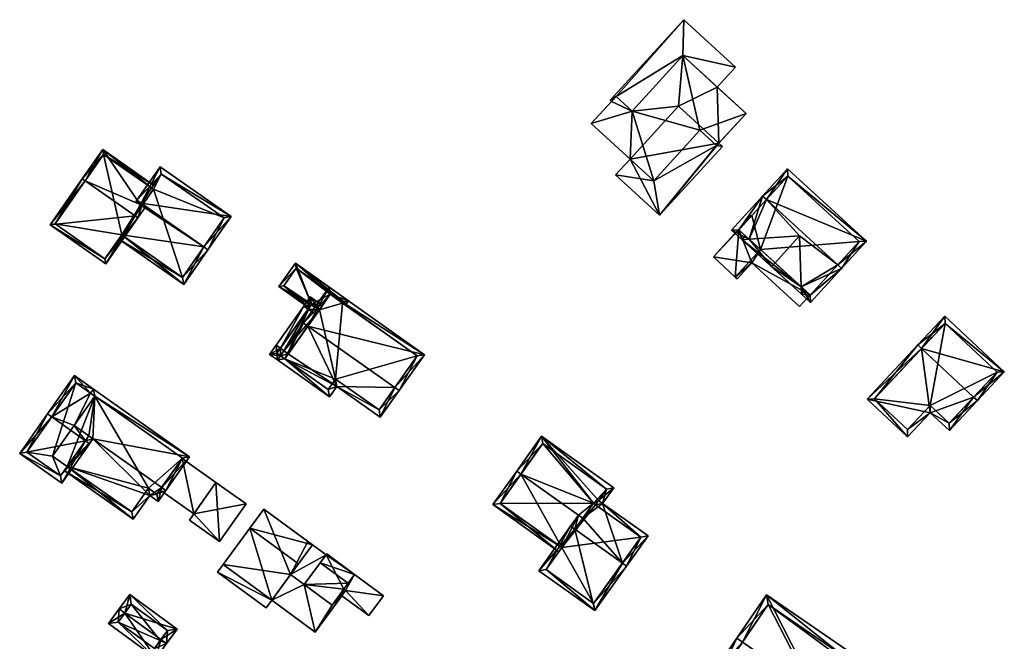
# Model space of a CAD drawing. Header units: inches. Extents: x 2685601 to 2690022, y 1235992 to 1239010.
# Tile 379 of 390: x 2688772 to 2688914, y 1238900 to 1238990. Entities that reach past the tile are written whole.
import ezdxf

# ---------------------------------------------------------------- set-up
doc = ezdxf.new("R2010")
doc.units = ezdxf.units.IN
doc.header["$MEASUREMENT"] = 0
doc.layers.add('Gebaeude Einzelhaus', color=10, linetype='Continuous')
doc.layers.add('Offenes Gebaeude', color=10, linetype='Continuous')

msp = doc.modelspace()

# ---------------------------------------------------------------- meshes
at = {"layer": 'Gebaeude Einzelhaus'}
mesh = msp.add_polyface(dxfattribs=at)
corners = [(2688875.42, 1238983.422, 569.83), (2688867.788, 1238985.093, 569.83), (2688872.772, 1238980.529, 569.83), (2688867.902, 1238990.307, 569.83), (2688858.084, 1238979.189, 569.83), (2688860.421, 1238977.048, 569.83), (2688857.211, 1238978.632, 569.83), (2688857.408, 1238978.451, 569.83), (2688867.902, 1238990.307, 561.054), (2688875.42, 1238983.422, 561.054), (2688857.211, 1238978.632, 561.054), (2688857.408, 1238978.451, 561.054), (2688872.772, 1238980.529, 561.054), (2688867.788, 1238985.093, 561.054), (2688858.084, 1238979.189, 561.054), (2688860.421, 1238977.048, 561.054)]
mesh.append_faces([[corners[k] for k in face] for face in [(4, 6, 7), (4, 3, 6), (5, 1, 4), (4, 1, 3), (3, 1, 0), (0, 1, 2)]], dxfattribs={"color": 13})
mesh.append_faces([[corners[k] for k in face] for face in [(8, 14, 10), (10, 14, 11), (8, 13, 14), (14, 13, 15), (8, 9, 13), (13, 9, 12), (9, 0, 12), (12, 0, 2), (10, 11, 6), (6, 11, 7), (6, 3, 10), (10, 3, 8), (3, 0, 8), (8, 0, 9)]], dxfattribs={"color": 41})
mesh = msp.add_polyface(dxfattribs=at)
corners = [(2688870.258, 1238974.272, 573.019), (2688872.674, 1238972.06, 573.019), (2688876.937, 1238976.715, 573.019), (2688867.788, 1238985.093, 573.019), (2688860.421, 1238977.048, 573.019), (2688854.47, 1238975.243, 573.019), (2688858.084, 1238979.189, 573.019), (2688863.541, 1238966.937, 573.019), (2688860.421, 1238977.048, 569.83), (2688867.788, 1238985.093, 569.83), (2688858.084, 1238979.189, 569.83), (2688857.408, 1238978.451, 569.83), (2688854.47, 1238975.243, 561.054), (2688857.408, 1238978.451, 561.054), (2688860.108, 1238970.08, 569.883), (2688860.108, 1238970.08, 561.054), (2688863.541, 1238966.937, 569.883), (2688870.258, 1238974.272, 569.883), (2688872.674, 1238972.06, 569.883), (2688873.008, 1238972.425, 569.883), (2688876.937, 1238976.715, 561.054), (2688873.008, 1238972.425, 561.054), (2688872.772, 1238980.529, 569.83), (2688872.772, 1238980.529, 561.054), (2688867.159, 1238977.781, 561.054), (2688860.421, 1238977.048, 561.054), (2688867.788, 1238985.093, 561.054), (2688858.084, 1238979.189, 561.054)]
mesh.append_faces([[corners[k] for k in face] for face in [(0, 4, 7), (7, 4, 5), (5, 4, 6), (0, 3, 4), (0, 2, 3), (0, 1, 2)]], dxfattribs={"color": 13})
mesh.append_faces([[corners[k] for k in face] for face in [(25, 13, 27), (25, 12, 13), (25, 15, 12), (23, 24, 26), (26, 24, 25), (25, 24, 15), (23, 21, 24), (23, 20, 21), (3, 22, 9), (22, 20, 23), (3, 2, 22), (22, 2, 20), (20, 19, 21), (19, 1, 18), (20, 2, 19), (19, 2, 1), (1, 0, 18), (18, 0, 17), (0, 7, 17), (17, 7, 16), (7, 14, 16), (14, 12, 15), (7, 5, 14), (14, 5, 12), (12, 11, 13), (11, 6, 10), (12, 5, 11), (11, 5, 6), (6, 4, 10), (10, 4, 8), (4, 3, 8), (8, 3, 9)]], dxfattribs={"color": 41})
mesh = msp.add_polyface(dxfattribs=at)
corners = [(2688858.013, 1238967.792, 569.883), (2688863.541, 1238966.937, 569.883), (2688860.108, 1238970.08, 569.883), (2688864.397, 1238961.946, 569.883), (2688872.674, 1238972.06, 569.883), (2688870.258, 1238974.272, 569.883), (2688873.544, 1238971.934, 569.883), (2688873.008, 1238972.425, 569.883), (2688873.008, 1238972.425, 561.054), (2688873.544, 1238971.934, 561.054), (2688858.013, 1238967.792, 561.054), (2688860.108, 1238970.08, 561.054), (2688864.397, 1238961.946, 561.054), (2688867.159, 1238977.781, 561.054)]
mesh.append_faces([[corners[k] for k in face] for face in [(4, 6, 7), (4, 3, 6), (5, 1, 4), (4, 1, 3), (3, 1, 0), (0, 1, 2)]], dxfattribs={"color": 13})
mesh.append_faces([[corners[k] for k in face] for face in [(8, 11, 13), (9, 12, 8), (8, 12, 11), (11, 12, 10), (6, 3, 9), (9, 3, 12), (3, 0, 12), (12, 0, 10), (10, 2, 11), (10, 0, 2), (9, 8, 6), (6, 8, 7)]], dxfattribs={"color": 41})
mesh = msp.add_polyface(dxfattribs=at)
corners = [(2688788.301, 1238961.879, 563.931), (2688775.994, 1238960.566, 561.718), (2688784.054, 1238954.931, 561.718), (2688781.06, 1238966.941, 563.931), (2688780.65, 1238967.228, 563.931), (2688788.711, 1238961.593, 563.931), (2688790.707, 1238965.916, 562.504), (2688790.994, 1238966.327, 562.351), (2688783.623, 1238971.479, 562.351), (2688789.029, 1238963.516, 563.395), (2688789.308, 1238963.32, 563.395), (2688789.718, 1238963.034, 563.395), (2688783.746, 1238970.783, 562.503), (2688776.69, 1238960.69, 561.854), (2688783.93, 1238955.628, 561.854), (2688786.363, 1238959.108, 562.07), (2688786.363, 1238959.108, 553.559), (2688783.93, 1238955.628, 553.559), (2688790.707, 1238965.916, 553.559), (2688783.746, 1238970.783, 553.559), (2688776.69, 1238960.69, 553.559), (2688790.986, 1238965.721, 553.559)]
mesh.append_faces([[corners[k] for k in face] for face in [(1, 14, 2), (2, 14, 5), (5, 14, 0), (4, 13, 1), (1, 13, 14), (4, 3, 13), (8, 12, 4), (4, 12, 3), (8, 7, 12), (12, 7, 6), (5, 10, 11), (5, 0, 10), (10, 5, 11), (9, 0, 10), (10, 0, 5), (9, 3, 0), (6, 8, 9), (9, 8, 3), (3, 8, 4), (6, 7, 8), (0, 2, 5), (4, 1, 3), (3, 1, 0), (0, 1, 2)]], dxfattribs={"color": 13})
mesh.append_faces([[corners[k] for k in face] for face in [(18, 16, 19), (19, 16, 20), (20, 16, 17), (18, 21, 16), (14, 13, 17), (17, 13, 20), (3, 20, 13), (3, 19, 20), (3, 12, 19), (19, 12, 18), (18, 12, 6), (15, 14, 16), (16, 14, 17), (10, 0, 15), (15, 0, 14)]], dxfattribs={"color": 41})
mesh = msp.add_polyface(dxfattribs=at)
corners = [(2688789.029, 1238963.516, 563.395), (2688788.551, 1238964.141, 563.457), (2688788.414, 1238963.946, 563.395), (2688789.166, 1238963.711, 563.457), (2688789.308, 1238963.32, 563.395), (2688798.262, 1238957.353, 563.457), (2688786.363, 1238959.108, 562.07), (2688795.365, 1238951.9, 561.876), (2688785.933, 1238958.493, 561.876), (2688798.876, 1238956.924, 563.457), (2688802.251, 1238961.751, 561.876), (2688791.926, 1238968.97, 561.876), (2688795.18, 1238952.944, 562.069), (2688801.208, 1238961.566, 562.077), (2688792.111, 1238967.925, 562.077), (2688792.111, 1238967.925, 553.559), (2688801.208, 1238961.566, 553.559), (2688790.707, 1238965.916, 553.559), (2688790.707, 1238965.916, 562.504), (2688786.363, 1238959.108, 553.559), (2688795.18, 1238952.944, 553.559), (2688790.986, 1238965.721, 553.559)]
mesh.append_faces([[corners[k] for k in face] for face in [(10, 14, 11), (11, 14, 1), (1, 14, 3), (9, 13, 10), (10, 13, 14), (9, 5, 13), (1, 0, 2), (1, 3, 0), (8, 12, 7), (7, 12, 9), (9, 12, 5), (8, 6, 12), (3, 11, 1), (9, 10, 5), (5, 10, 3), (3, 10, 11), (5, 7, 9), (5, 6, 7), (7, 6, 8), (3, 4, 5), (5, 4, 6), (3, 0, 4), (3, 1, 0), (0, 1, 2)]], dxfattribs={"color": 13})
mesh.append_faces([[corners[k] for k in face] for face in [(16, 21, 15), (15, 21, 17), (16, 20, 21), (21, 20, 19), (13, 5, 16), (16, 5, 20), (20, 5, 12), (20, 12, 19), (19, 12, 6), (3, 18, 0), (3, 14, 18), (18, 14, 17), (17, 14, 15), (14, 13, 15), (15, 13, 16)]], dxfattribs={"color": 41})
mesh = msp.add_polyface(dxfattribs=at)
corners = [(2688879.898, 1238964.219, 575.265), (2688894.417, 1238958.194, 571.704), (2688882.966, 1238968.681, 571.704), (2688890.242, 1238954.746, 575.265), (2688890.795, 1238954.239, 575.265), (2688879.344, 1238964.726, 575.265), (2688884.943, 1238951.572, 571.255), (2688886.291, 1238949.32, 570.747), (2688884.975, 1238950.525, 570.747), (2688884.712, 1238958.957, 574.839), (2688877.413, 1238958.469, 571.255), (2688874.84, 1238959.807, 570.747), (2688876.377, 1238958.399, 570.747), (2688875.9, 1238959.854, 571.256), (2688886.244, 1238950.38, 571.255), (2688893.357, 1238958.147, 572.203), (2688883.013, 1238967.621, 572.202), (2688881.14, 1238955.055, 574.839), (2688876.884, 1238958.953, 570.747), (2688880.633, 1238954.502, 574.839), (2688885.482, 1238951.078, 570.747), (2688893.357, 1238958.147, 560.672), (2688883.013, 1238967.621, 560.672), (2688877.799, 1238961.928, 568.461), (2688877.799, 1238961.928, 560.672), (2688875.9, 1238959.854, 568.461), (2688886.244, 1238950.38, 560.672), (2688879.042, 1238956.976, 568.461), (2688879.042, 1238956.976, 560.672), (2688875.9, 1238959.854, 560.672)]
mesh.append_faces([[corners[k] for k in face] for face in [(19, 6, 8), (8, 6, 20), (19, 17, 6), (10, 12, 18), (17, 19, 10), (10, 19, 12), (17, 6, 9), (6, 8, 20), (17, 19, 6), (6, 19, 8), (17, 10, 19), (19, 10, 12), (12, 10, 18), (17, 9, 10), (1, 16, 2), (2, 16, 5), (5, 16, 0), (4, 15, 1), (1, 15, 16), (4, 3, 15), (8, 14, 7), (7, 14, 4), (4, 14, 3), (12, 6, 8), (8, 6, 14), (12, 10, 6), (5, 13, 11), (11, 13, 12), (12, 13, 10), (5, 0, 13), (10, 12, 6), (6, 12, 8), (10, 11, 12), (10, 5, 11), (0, 10, 9), (10, 0, 5), (6, 3, 9), (9, 3, 0), (6, 4, 3), (7, 6, 8), (6, 7, 4), (0, 2, 5), (4, 1, 3), (3, 1, 0), (0, 1, 2)]], dxfattribs={"color": 13})
mesh.append_faces([[corners[k] for k in face] for face in [(10, 6, 17), (28, 21, 26), (28, 22, 21), (28, 24, 22), (28, 29, 24), (15, 14, 21), (21, 14, 26), (15, 3, 14), (27, 10, 25), (25, 10, 13), (27, 6, 10), (28, 26, 27), (27, 26, 6), (6, 26, 14), (13, 23, 25), (23, 22, 24), (23, 16, 22), (13, 0, 23), (23, 0, 16), (16, 21, 22), (16, 15, 21)]], dxfattribs={"color": 41})
mesh = msp.add_polyface(dxfattribs=at)
corners = [(2688877.775, 1238955.052, 568.461), (2688872.201, 1238955.912, 568.461), (2688875.38, 1238953, 568.461), (2688875.9, 1238959.854, 568.461), (2688877.751, 1238961.972, 568.461), (2688875.661, 1238952.743, 568.461), (2688886.219, 1238950.403, 568.461), (2688884.683, 1238948.725, 568.461), (2688879.042, 1238956.976, 568.461), (2688877.799, 1238961.928, 568.461), (2688872.201, 1238955.912, 560.672), (2688877.751, 1238961.972, 560.672), (2688875.38, 1238953, 560.672), (2688879.042, 1238956.976, 560.672), (2688877.799, 1238961.928, 560.672), (2688875.9, 1238959.854, 560.672)]
mesh.append_faces([[corners[k] for k in face] for face in [(7, 0, 6), (6, 0, 8), (8, 0, 2), (2, 0, 5), (4, 3, 9), (3, 0, 8), (8, 0, 6), (6, 0, 7), (0, 2, 5), (4, 1, 3), (3, 1, 0), (0, 1, 2)]], dxfattribs={"color": 13})
mesh.append_faces([[corners[k] for k in face] for face in [(10, 15, 12), (12, 15, 13), (10, 11, 15), (15, 11, 14), (11, 9, 14), (11, 4, 9), (12, 13, 2), (2, 13, 8), (2, 1, 12), (12, 1, 10), (1, 4, 10), (10, 4, 11)]], dxfattribs={"color": 41})
mesh = msp.add_polyface(dxfattribs=at)
corners = [(2688816.619, 1238950.49, 562.417), (2688819.253, 1238949.545, 562.331), (2688811.565, 1238954.985, 562.331), (2688818.411, 1238949.222, 562.417), (2688818.82, 1238948.933, 562.417), (2688813.906, 1238949.07, 562.729), (2688809.173, 1238951.605, 562.805), (2688813.811, 1238948.935, 562.748), (2688813.522, 1238948.527, 562.805), (2688815.044, 1238948.265, 562.729), (2688818.555, 1238949.426, 562.388), (2688811.684, 1238954.288, 562.388), (2688809.87, 1238951.724, 562.748), (2688811.684, 1238954.288, 555.914), (2688818.555, 1238949.426, 555.914), (2688809.87, 1238951.724, 555.914), (2688813.811, 1238948.935, 555.914), (2688818.411, 1238949.222, 555.914), (2688816.619, 1238950.49, 555.914), (2688813.906, 1238949.07, 555.914), (2688815.044, 1238948.265, 555.914)]
mesh.append_faces([[corners[k] for k in face] for face in [(6, 12, 8), (8, 12, 7), (6, 11, 12), (10, 4, 3), (10, 1, 4), (6, 2, 11), (11, 2, 10), (10, 2, 1), (0, 5, 9), (5, 6, 7), (7, 6, 8), (0, 2, 5), (5, 2, 6), (4, 1, 3), (3, 1, 0), (0, 1, 2)]], dxfattribs={"color": 13})
mesh.append_faces([[corners[k] for k in face] for face in [(15, 19, 16), (19, 18, 20), (18, 14, 17), (15, 13, 19), (19, 13, 18), (18, 13, 14), (14, 10, 17), (17, 10, 3), (15, 16, 12), (12, 16, 7), (12, 11, 15), (15, 11, 13), (11, 10, 13), (13, 10, 14)]], dxfattribs={"color": 41})
mesh = msp.add_polyface(dxfattribs=at)
corners = [(2688810.011, 1238941.154, 563.167), (2688808.966, 1238940.975, 562.805), (2688816.516, 1238935.631, 562.805), (2688809.399, 1238941.587, 563.167), (2688817.578, 1238937.131, 563.691), (2688825.985, 1238936.959, 565.964), (2688823.873, 1238932.676, 563.691), (2688813.364, 1238945.891, 565.964), (2688810.518, 1238941.871, 563.59), (2688826.596, 1238936.526, 565.964), (2688812.751, 1238946.324, 565.964), (2688809.906, 1238942.304, 563.59), (2688830.285, 1238941.738, 562.805), (2688816.44, 1238951.535, 562.805), (2688816.338, 1238936.676, 563.167), (2688817.399, 1238938.176, 564.052), (2688823.694, 1238933.721, 564.052), (2688829.24, 1238941.559, 563.176), (2688816.619, 1238950.49, 563.176), (2688818.411, 1238949.222, 562.417), (2688829.24, 1238941.559, 555.913), (2688818.411, 1238949.222, 555.914), (2688816.619, 1238950.49, 562.417), (2688815.044, 1238948.265, 562.729), (2688815.044, 1238948.265, 563.167), (2688814.537, 1238947.548, 563.59), (2688816.338, 1238936.676, 555.913), (2688810.011, 1238941.154, 555.914), (2688817.399, 1238938.176, 555.913), (2688823.694, 1238933.721, 555.913), (2688815.044, 1238948.265, 555.914), (2688816.619, 1238950.49, 555.914)]
mesh.append_faces([[corners[k] for k in face] for face in [(12, 18, 13), (13, 18, 10), (10, 18, 7), (9, 17, 12), (12, 17, 18), (9, 5, 17), (8, 10, 7), (8, 11, 10), (4, 16, 6), (6, 16, 9), (9, 16, 5), (4, 15, 16), (2, 14, 4), (4, 14, 15), (2, 0, 14), (2, 1, 0), (0, 1, 3), (7, 13, 10), (9, 12, 5), (5, 12, 7), (7, 12, 13), (8, 10, 11), (8, 7, 10), (5, 6, 9), (0, 4, 8), (8, 4, 7), (7, 4, 5), (5, 4, 6), (0, 2, 4), (3, 1, 0), (0, 1, 2)]], dxfattribs={"color": 13})
mesh.append_faces([[corners[k] for k in face] for face in [(21, 30, 31), (21, 28, 30), (30, 28, 27), (27, 28, 26), (21, 20, 28), (28, 20, 29), (17, 29, 20), (17, 5, 29), (29, 5, 16), (16, 15, 29), (29, 15, 28), (15, 14, 28), (28, 14, 26), (14, 0, 26), (26, 0, 27), (7, 25, 8), (7, 18, 25), (25, 18, 24), (24, 18, 23), (23, 18, 22), (18, 19, 22), (19, 20, 21), (18, 17, 19), (19, 17, 20)]], dxfattribs={"color": 41})
mesh = msp.add_polyface(dxfattribs=at)
corners = [(2688815.044, 1238948.265, 563.167), (2688815.477, 1238948.877, 562.805), (2688813.728, 1238950.115, 562.805), (2688813.399, 1238948.354, 563.59), (2688812.788, 1238948.786, 563.59), (2688814.537, 1238947.548, 563.59), (2688808.769, 1238943.109, 563.59), (2688809.381, 1238942.676, 563.59), (2688809.906, 1238942.304, 563.59), (2688810.518, 1238941.871, 563.59), (2688807.829, 1238941.78, 562.805), (2688809.399, 1238941.587, 563.167), (2688808.966, 1238940.975, 562.805), (2688810.011, 1238941.154, 563.167), (2688813.906, 1238949.07, 563.167), (2688808.874, 1238941.959, 563.167), (2688813.906, 1238949.07, 562.729), (2688815.044, 1238948.265, 562.729), (2688808.874, 1238941.959, 555.914), (2688813.811, 1238948.935, 562.748), (2688813.811, 1238948.935, 555.914), (2688810.011, 1238941.154, 555.914), (2688813.906, 1238949.07, 555.914), (2688815.044, 1238948.265, 555.914)]
mesh.append_faces([[corners[k] for k in face] for face in [(15, 6, 7), (15, 10, 6), (15, 12, 10), (15, 11, 12), (4, 7, 6), (4, 3, 7), (14, 1, 0), (14, 2, 1), (14, 4, 2), (14, 3, 4), (7, 11, 8), (8, 11, 9), (9, 11, 13), (7, 10, 11), (11, 10, 12), (7, 6, 10), (3, 8, 5), (5, 8, 9), (4, 7, 3), (3, 7, 8), (4, 6, 7), (0, 3, 5), (0, 2, 3), (3, 2, 4), (0, 1, 2)]], dxfattribs={"color": 13})
mesh.append_faces([[corners[k] for k in face] for face in [(20, 21, 18), (20, 23, 21), (20, 22, 23), (11, 21, 13), (15, 18, 11), (11, 18, 21), (19, 14, 16), (19, 3, 14), (18, 7, 20), (20, 7, 19), (19, 7, 3), (18, 15, 7), (14, 0, 16), (16, 0, 17)]], dxfattribs={"color": 41})
mesh = msp.add_polyface(dxfattribs=at)
corners = [(2688902.404, 1238942.638, 574.26), (2688901.856, 1238943.15, 574.26), (2688894.516, 1238935.294, 569.204), (2688903.663, 1238933.319, 571.461), (2688900.385, 1238929.811, 569.204), (2688909.949, 1238935.59, 574.259), (2688906.434, 1238930.73, 571.461), (2688910.496, 1238935.078, 574.26), (2688914.406, 1238939.264, 571.259), (2688905.768, 1238947.336, 571.259), (2688895.576, 1238935.33, 569.557), (2688900.349, 1238930.871, 569.557), (2688903.626, 1238934.379, 571.814), (2688906.398, 1238931.79, 571.814), (2688913.346, 1238939.228, 571.652), (2688905.804, 1238946.276, 571.652), (2688906.398, 1238931.79, 561.361), (2688913.346, 1238939.228, 561.361), (2688905.804, 1238946.276, 561.361), (2688895.576, 1238935.33, 561.361), (2688900.349, 1238930.871, 561.361), (2688903.626, 1238934.379, 561.361)]
mesh.append_faces([[corners[k] for k in face] for face in [(8, 15, 9), (9, 15, 1), (1, 15, 0), (5, 14, 7), (7, 14, 8), (8, 14, 15), (3, 13, 6), (6, 13, 7), (7, 13, 5), (3, 12, 13), (4, 11, 3), (3, 11, 12), (0, 10, 1), (1, 10, 2), (2, 10, 4), (4, 10, 11), (0, 9, 1), (7, 8, 5), (5, 8, 0), (0, 8, 9), (5, 6, 7), (0, 3, 5), (5, 3, 6), (0, 2, 3), (3, 2, 4), (0, 1, 2)]], dxfattribs={"color": 13})
mesh.append_faces([[corners[k] for k in face] for face in [(17, 21, 18), (18, 21, 19), (19, 21, 20), (17, 16, 21), (13, 12, 16), (16, 12, 21), (12, 11, 21), (21, 11, 20), (11, 10, 20), (20, 10, 19), (0, 18, 10), (10, 18, 19), (0, 15, 18), (15, 14, 18), (18, 14, 17), (14, 16, 17), (5, 13, 14), (14, 13, 16)]], dxfattribs={"color": 41})
mesh = msp.add_polyface(dxfattribs=at)
corners = [(2688776.21, 1238932.715, 561.141), (2688775.596, 1238933.148, 561.141), (2688771.565, 1238927.431, 559.402), (2688781.097, 1238929.267, 561.14), (2688777.679, 1238923.12, 559.402), (2688781.71, 1238928.835, 561.141), (2688779.516, 1238938.705, 559.245), (2688779.456, 1238931.457, 560.906), (2688781.846, 1238936.145, 559.454), (2688782.196, 1238929.525, 560.906), (2688781.584, 1238929.957, 560.906), (2688782.459, 1238935.713, 559.454), (2688782.278, 1238936.758, 559.245), (2688772.61, 1238927.613, 559.589), (2688777.499, 1238924.165, 559.589), (2688779.698, 1238937.66, 559.454), (2688778.468, 1238925.539, 559.585), (2688777.499, 1238924.165, 550.901), (2688778.468, 1238925.539, 550.901), (2688782.459, 1238935.713, 550.901), (2688779.698, 1238937.66, 550.901), (2688772.61, 1238927.613, 550.901), (2688776.34, 1238927.04, 550.901)]
mesh.append_faces([[corners[k] for k in face] for face in [(6, 15, 1), (1, 15, 0), (6, 12, 15), (15, 12, 8), (9, 3, 10), (9, 5, 3), (2, 14, 4), (4, 14, 5), (5, 14, 3), (0, 13, 1), (1, 13, 2), (2, 13, 14), (6, 8, 12), (8, 7, 11), (7, 3, 10), (10, 3, 9), (9, 3, 5), (6, 0, 8), (8, 0, 7), (7, 0, 3), (6, 1, 0), (3, 4, 5), (0, 2, 3), (3, 2, 4), (0, 1, 2)]], dxfattribs={"color": 13})
mesh.append_faces([[corners[k] for k in face] for face in [(19, 22, 20), (20, 22, 21), (21, 22, 17), (17, 22, 18), (14, 13, 17), (17, 13, 21), (0, 21, 13), (0, 20, 21), (0, 15, 20), (8, 20, 15), (8, 19, 20), (8, 11, 19), (16, 17, 18), (16, 14, 17), (10, 3, 16), (16, 3, 14)]], dxfattribs={"color": 41})
mesh = msp.add_polyface(dxfattribs=at)
corners = [(2688792.172, 1238922.488, 560.906), (2688790.435, 1238921.325, 560.428), (2688791.659, 1238920.461, 560.428), (2688782.196, 1238929.525, 560.906), (2688778.468, 1238925.539, 559.585), (2688788.011, 1238917.89, 559.402), (2688792.784, 1238922.057, 560.906), (2688781.584, 1238929.957, 560.906), (2688778.036, 1238924.926, 559.402), (2688782.459, 1238935.713, 559.454), (2688782.278, 1238936.758, 559.245), (2688781.846, 1238936.145, 559.454), (2688796.218, 1238926.925, 559.245), (2688779.456, 1238931.457, 560.906), (2688795.173, 1238926.744, 559.454), (2688787.831, 1238918.935, 559.585), (2688790.255, 1238922.37, 560.612), (2688791.479, 1238921.507, 560.612), (2688791.914, 1238922.123, 558.824), (2688791.479, 1238921.507, 550.901), (2688791.914, 1238922.123, 558.924), (2688795.173, 1238926.744, 550.901), (2688795.12, 1238926.668, 558.824), (2688795.12, 1238926.668, 558.924), (2688782.459, 1238935.713, 550.901), (2688778.468, 1238925.539, 550.901), (2688787.831, 1238918.935, 550.901), (2688790.255, 1238922.37, 550.901), (2688776.34, 1238927.04, 550.901)]
mesh.append_faces([[corners[k] for k in face] for face in [(2, 17, 6), (6, 17, 0), (15, 8, 4), (15, 5, 8), (2, 1, 17), (17, 1, 16), (16, 1, 15), (15, 1, 5), (10, 9, 11), (14, 6, 0), (10, 12, 9), (9, 12, 14), (14, 12, 6), (12, 0, 6), (12, 3, 0), (12, 9, 3), (3, 9, 7), (7, 9, 13), (12, 10, 9), (9, 10, 11), (5, 4, 8), (4, 3, 7), (0, 2, 6), (5, 1, 4), (4, 1, 3), (3, 1, 0), (0, 1, 2)]], dxfattribs={"color": 13})
mesh.append_faces([[corners[k] for k in face] for face in [(24, 25, 28), (21, 27, 24), (24, 27, 25), (25, 27, 26), (21, 19, 27), (17, 16, 19), (19, 16, 27), (16, 15, 27), (27, 15, 26), (26, 15, 25), (25, 15, 4), (14, 21, 9), (9, 21, 24), (0, 20, 23), (22, 14, 23), (23, 14, 0), (18, 21, 22), (22, 21, 14), (18, 19, 21), (20, 17, 18), (17, 20, 0), (18, 17, 19)]], dxfattribs={"color": 41})
mesh = msp.add_polyface(dxfattribs=at)
corners = [(2688840.203, 1238920.001, 562.845), (2688849.777, 1238913.174, 562.845), (2688850.212, 1238913.784, 563.071), (2688852.63, 1238918.468, 564.639), (2688853.241, 1238918.033, 564.639), (2688844.279, 1238924.424, 564.639), (2688843.668, 1238924.86, 564.639), (2688847.268, 1238929.908, 562.815), (2688854.789, 1238920.203, 563.855), (2688855.527, 1238920.598, 563.634), (2688857.754, 1238922.429, 562.815), (2688855.091, 1238919.987, 563.855), (2688856.137, 1238920.162, 563.634), (2688841.249, 1238920.176, 563.071), (2688856.708, 1238922.254, 563.036), (2688847.443, 1238928.861, 563.036), (2688847.443, 1238928.861, 554.836), (2688856.708, 1238922.254, 554.836), (2688841.249, 1238920.176, 554.836), (2688850.212, 1238913.784, 554.836), (2688855.091, 1238919.987, 554.836), (2688854.789, 1238920.203, 554.836)]
mesh.append_faces([[corners[k] for k in face] for face in [(7, 15, 6), (6, 15, 5), (7, 14, 15), (14, 12, 9), (7, 10, 14), (14, 10, 12), (0, 13, 1), (1, 13, 2), (0, 6, 13), (13, 6, 5), (10, 9, 12), (9, 8, 11), (8, 3, 4), (8, 5, 3), (10, 7, 9), (9, 7, 8), (8, 7, 5), (5, 7, 6), (0, 5, 6), (0, 2, 5), (5, 2, 3), (3, 2, 4), (0, 1, 2)]], dxfattribs={"color": 13})
mesh.append_faces([[corners[k] for k in face] for face in [(17, 21, 16), (16, 21, 18), (18, 21, 19), (17, 20, 21), (20, 9, 11), (17, 14, 20), (20, 14, 9), (18, 19, 13), (13, 19, 2), (5, 18, 13), (5, 16, 18), (5, 15, 16), (15, 14, 16), (16, 14, 17)]], dxfattribs={"color": 41})
mesh = msp.add_polyface(dxfattribs=at)
corners = [(2688796.831, 1238918.655, 558.924), (2688804.428, 1238920.102, 558.924), (2688800.037, 1238923.2, 558.924), (2688800.573, 1238914.638, 558.924), (2688796.182, 1238917.735, 558.924), (2688804.428, 1238920.102, 550.901), (2688800.037, 1238923.2, 550.901), (2688800.037, 1238923.2, 558.824), (2688796.831, 1238918.655, 558.824), (2688796.182, 1238917.735, 550.901), (2688800.573, 1238914.638, 550.901)]
mesh.append_faces([[corners[k] for k in face] for face in [(3, 0, 4), (3, 1, 0), (0, 1, 2)]], dxfattribs={"color": 13})
mesh.append_faces([[corners[k] for k in face] for face in [(6, 10, 9), (6, 5, 10), (1, 3, 5), (5, 3, 10), (3, 4, 10), (10, 4, 9), (4, 8, 9), (9, 8, 6), (6, 8, 7), (4, 0, 8), (5, 7, 1), (1, 7, 2), (5, 6, 7)]], dxfattribs={"color": 41})
mesh = msp.add_polyface(dxfattribs=at)
corners = [(2688858.996, 1238911.529, 565.214), (2688855.003, 1238904.64, 562.845), (2688859.606, 1238911.094, 565.214), (2688852.107, 1238916.442, 565.214), (2688846.894, 1238910.423, 562.845), (2688851.496, 1238916.878, 565.214), (2688862.724, 1238915.465, 563.635), (2688856.137, 1238920.162, 563.634), (2688855.091, 1238919.987, 563.855), (2688855.527, 1238920.598, 563.634), (2688853.241, 1238918.033, 564.639), (2688854.789, 1238920.203, 563.855), (2688852.63, 1238918.468, 564.639), (2688847.94, 1238910.598, 563.069), (2688854.828, 1238905.686, 563.069), (2688861.678, 1238915.29, 563.856), (2688854.828, 1238905.686, 554.835), (2688861.678, 1238915.29, 554.836), (2688855.091, 1238919.987, 554.836), (2688850.212, 1238913.784, 563.071), (2688850.212, 1238913.784, 554.836), (2688847.94, 1238910.598, 554.836), (2688854.789, 1238920.203, 554.836)]
mesh.append_faces([[corners[k] for k in face] for face in [(10, 3, 12), (12, 3, 5), (7, 8, 9), (0, 15, 2), (2, 15, 6), (6, 15, 7), (7, 15, 8), (1, 14, 2), (2, 14, 0), (4, 13, 1), (1, 13, 14), (4, 5, 13), (13, 5, 3), (3, 12, 5), (0, 10, 3), (3, 10, 12), (10, 8, 11), (0, 7, 10), (10, 7, 8), (8, 7, 9), (0, 6, 7), (0, 2, 6), (4, 3, 5), (4, 1, 3), (3, 1, 0), (0, 1, 2)]], dxfattribs={"color": 13})
mesh.append_faces([[corners[k] for k in face] for face in [(17, 20, 18), (18, 20, 22), (17, 16, 20), (20, 16, 21), (14, 13, 16), (16, 13, 21), (19, 3, 10), (21, 13, 20), (20, 13, 19), (19, 13, 3), (8, 17, 18), (8, 15, 17), (15, 0, 17), (17, 0, 16), (16, 0, 14)]], dxfattribs={"color": 41})
mesh = msp.add_polyface(dxfattribs=at)
corners = [(2688804.973, 1238916.589, 564.773), (2688814.034, 1238914.157, 562.749), (2688806.994, 1238919.336, 562.749), (2688812.013, 1238911.409, 564.772), (2688801.092, 1238911.314, 563.175), (2688808.132, 1238906.135, 563.175), (2688810.869, 1238909.854, 562.749), (2688808.132, 1238906.135, 562.749), (2688808.132, 1238906.135, 560.086), (2688810.869, 1238909.854, 560.086), (2688813.375, 1238914.642, 551.684), (2688814.034, 1238914.157, 551.684), (2688806.994, 1238919.336, 551.684), (2688801.092, 1238911.314, 562.749), (2688801.092, 1238911.314, 551.684), (2688810.869, 1238909.854, 551.684), (2688808.132, 1238906.135, 551.684)]
mesh.append_faces([[corners[k] for k in face] for face in [(0, 5, 3), (0, 4, 5), (3, 1, 0), (0, 1, 2)]], dxfattribs={"color": 13})
mesh.append_faces([[corners[k] for k in face] for face in [(15, 10, 11), (15, 12, 10), (16, 14, 15), (15, 14, 12), (5, 4, 7), (7, 4, 13), (2, 13, 0), (0, 13, 4), (2, 12, 13), (13, 12, 14), (2, 10, 12), (2, 1, 10), (10, 1, 11), (6, 8, 9), (6, 7, 8), (6, 5, 7), (1, 3, 6), (6, 3, 5)]], dxfattribs={"color": 41})
mesh = msp.add_polyface(dxfattribs=at)
corners = [(2688810.869, 1238909.854, 562.749), (2688816.003, 1238912.708, 562.749), (2688814.034, 1238914.157, 562.749), (2688812.838, 1238908.405, 562.749), (2688814.034, 1238914.157, 551.684), (2688816.003, 1238912.708, 551.684), (2688810.869, 1238909.854, 560.086), (2688812.838, 1238908.405, 560.086), (2688810.869, 1238909.854, 551.684), (2688812.838, 1238908.405, 551.684)]
mesh.append_faces([[corners[k] for k in face] for face in [(3, 1, 0), (0, 1, 2)]], dxfattribs={"color": 13})
mesh.append_faces([[corners[k] for k in face] for face in [(4, 5, 8), (8, 5, 9), (7, 3, 6), (6, 3, 0), (4, 1, 5), (4, 2, 1)]], dxfattribs={"color": 41})
mesh = msp.add_polyface(dxfattribs=at)
corners = [(2688820.147, 1238909.866, 562.749), (2688815.17, 1238911.575, 563.814), (2688819.215, 1238908.598, 563.814), (2688816.102, 1238912.842, 562.749), (2688812.838, 1238908.405, 563.175), (2688816.883, 1238905.429, 563.175), (2688820.147, 1238909.866, 559.986), (2688820.147, 1238909.866, 551.684), (2688816.102, 1238912.842, 551.684), (2688820.147, 1238909.866, 560.086), (2688816.003, 1238912.708, 551.684), (2688816.003, 1238912.708, 562.749), (2688812.838, 1238908.405, 562.749), (2688812.838, 1238908.405, 560.086), (2688816.883, 1238905.429, 560.086), (2688818.582, 1238907.737, 560.086), (2688818.582, 1238907.737, 559.986), (2688818.582, 1238907.737, 551.684), (2688812.838, 1238908.405, 551.684), (2688816.883, 1238905.429, 551.684)]
mesh.append_faces([[corners[k] for k in face] for face in [(1, 4, 2), (2, 4, 5), (3, 1, 0), (0, 1, 2)]], dxfattribs={"color": 13})
mesh.append_faces([[corners[k] for k in face] for face in [(10, 17, 18), (18, 17, 19), (10, 7, 17), (10, 8, 7), (6, 16, 7), (7, 16, 17), (2, 15, 0), (0, 15, 9), (2, 5, 15), (15, 5, 14), (12, 5, 4), (12, 14, 5), (12, 13, 14), (1, 12, 4), (1, 11, 12), (1, 3, 11), (11, 3, 10), (10, 3, 8), (6, 3, 9), (9, 3, 0), (6, 8, 3), (6, 7, 8)]], dxfattribs={"color": 41})
mesh = msp.add_polyface(dxfattribs=at)
corners = [(2688800.275, 1238910.203, 562.749), (2688807.315, 1238905.024, 562.749), (2688808.132, 1238906.135, 562.749), (2688801.092, 1238911.314, 562.749), (2688801.092, 1238911.314, 551.684), (2688800.275, 1238910.203, 551.684), (2688807.315, 1238905.024, 551.684), (2688808.132, 1238906.135, 560.086), (2688808.132, 1238906.135, 551.684)]
mesh.append_faces([[corners[k] for k in face] for face in [(0, 2, 3), (0, 1, 2)]], dxfattribs={"color": 13})
mesh.append_faces([[corners[k] for k in face] for face in [(5, 8, 6), (5, 4, 8), (1, 7, 2), (1, 6, 7), (7, 6, 8), (1, 0, 6), (6, 0, 5), (3, 4, 0), (0, 4, 5)]], dxfattribs={"color": 41})
mesh = msp.add_polyface(dxfattribs=at)
corners = [(2688816.883, 1238905.429, 560.086), (2688814.416, 1238901.512, 560.086), (2688818.296, 1238906.786, 560.086), (2688812.838, 1238908.405, 560.086), (2688808.132, 1238906.135, 560.086), (2688818.582, 1238907.737, 560.086), (2688818.851, 1238907.539, 560.086), (2688810.869, 1238909.854, 560.086), (2688818.851, 1238907.539, 559.986), (2688818.582, 1238907.737, 551.684), (2688818.582, 1238907.737, 559.986), (2688818.851, 1238907.539, 551.684), (2688814.416, 1238901.512, 551.684), (2688808.132, 1238906.135, 551.684), (2688818.296, 1238906.786, 559.986), (2688812.838, 1238908.405, 551.684), (2688810.869, 1238909.854, 551.684), (2688816.883, 1238905.429, 551.684)]
mesh.append_faces([[corners[k] for k in face] for face in [(4, 3, 7), (0, 2, 5), (5, 2, 6), (4, 1, 3), (3, 1, 0), (0, 1, 2)]], dxfattribs={"color": 13})
mesh.append_faces([[corners[k] for k in face] for face in [(12, 17, 11), (11, 17, 9), (12, 15, 17), (12, 13, 15), (15, 13, 16), (14, 11, 8), (14, 12, 11), (2, 1, 14), (14, 1, 12), (13, 12, 4), (4, 12, 1), (11, 9, 8), (8, 9, 10)]], dxfattribs={"color": 41})
mesh = msp.add_polyface(dxfattribs=at)
corners = [(2688786.799, 1238904.278, 558.418), (2688794.396, 1238901.958, 556.377), (2688787.531, 1238906.975, 556.377), (2688792.052, 1238900.44, 558.418), (2688792.857, 1238899.851, 558.418), (2688785.992, 1238904.868, 558.418), (2688784.452, 1238902.761, 556.377), (2688791.317, 1238897.744, 556.377), (2688792.999, 1238901.741, 557.159), (2688787.748, 1238905.578, 557.159), (2688785.849, 1238902.978, 557.159), (2688791.1, 1238899.141, 557.159), (2688791.945, 1238900.293, 558.276), (2688791.945, 1238900.293, 551.893), (2688792.999, 1238901.741, 551.893), (2688787.748, 1238905.578, 551.893), (2688785.849, 1238902.978, 551.893), (2688791.1, 1238899.141, 551.893)]
mesh.append_faces([[corners[k] for k in face] for face in [(4, 12, 3), (7, 11, 4), (4, 11, 12), (5, 10, 6), (6, 10, 7), (7, 10, 11), (5, 0, 10), (2, 9, 5), (5, 9, 0), (4, 8, 1), (1, 8, 2), (2, 8, 9), (4, 3, 8), (0, 7, 3), (3, 7, 4), (5, 6, 0), (0, 6, 7), (0, 2, 5), (4, 1, 3), (3, 1, 0), (0, 1, 2)]], dxfattribs={"color": 13})
mesh.append_faces([[corners[k] for k in face] for face in [(13, 17, 16), (13, 16, 15), (13, 15, 14), (11, 17, 13), (11, 13, 12), (16, 17, 10), (10, 17, 11), (15, 16, 10), (0, 15, 10), (9, 15, 0), (14, 15, 8), (8, 15, 9), (13, 14, 8), (3, 13, 8), (12, 13, 3)]], dxfattribs={"color": 41})
mesh = msp.add_polyface(dxfattribs=at)
corners = [(2688876.406, 1238900.054, 567.742), (2688879.889, 1238906.91, 563.476), (2688875.581, 1238900.619, 567.742), (2688887.138, 1238892.705, 567.742), (2688892.271, 1238898.431, 563.476), (2688887.963, 1238892.14, 567.742), (2688871.615, 1238894.826, 563.476), (2688883.998, 1238886.348, 563.475), (2688890.881, 1238898.171, 564.035), (2688880.149, 1238905.52, 564.035), (2688873.005, 1238895.086, 564.083), (2688883.738, 1238887.738, 564.083), (2688880.149, 1238905.52, 557.312), (2688890.881, 1238898.171, 557.312), (2688873.005, 1238895.086, 557.312), (2688883.738, 1238887.738, 557.312), (2688886.92, 1238892.385, 562.845), (2688890.618, 1238897.786, 562.845), (2688886.92, 1238892.385, 557.312), (2688890.618, 1238897.786, 557.312)]
mesh.append_faces([[corners[k] for k in face] for face in [(11, 3, 5), (5, 3, 8), (10, 11, 7), (7, 11, 5), (6, 10, 7), (0, 10, 2), (9, 0, 2), (2, 10, 6), (8, 9, 1), (1, 9, 2), (5, 8, 4), (4, 8, 1), (3, 7, 5), (2, 6, 0), (0, 6, 3), (3, 6, 7), (4, 3, 5), (4, 1, 3), (3, 1, 0), (0, 1, 2)]], dxfattribs={"color": 13})
mesh.append_faces([[corners[k] for k in face] for face in [(18, 12, 19), (19, 12, 13), (18, 14, 12), (18, 15, 14), (13, 17, 19), (16, 15, 18), (16, 11, 15), (16, 3, 11), (13, 8, 17), (17, 8, 16), (16, 8, 3), (11, 10, 15), (15, 10, 14), (0, 14, 10), (0, 12, 14), (0, 9, 12), (9, 8, 12), (12, 8, 13)]], dxfattribs={"color": 41})
at = {"layer": 'Offenes Gebaeude'}
mesh = msp.add_polyface(dxfattribs=at)
corners = [(2688795.12, 1238926.668, 558.924), (2688796.831, 1238918.655, 558.924), (2688800.037, 1238923.2, 558.924), (2688791.914, 1238922.123, 558.924), (2688791.914, 1238922.123, 558.824), (2688796.831, 1238918.655, 558.824), (2688795.12, 1238926.668, 558.824), (2688800.037, 1238923.2, 558.824)]
mesh.append_faces([[corners[k] for k in face] for face in [(3, 1, 0), (0, 1, 2)]], dxfattribs={"color": 13})
mesh.append_faces([[corners[k] for k in face] for face in [(7, 5, 6), (6, 5, 4), (7, 6, 2), (2, 6, 0), (5, 1, 4), (4, 1, 3)]], dxfattribs={"color": 41})
mesh = msp.add_polyface(dxfattribs=at)
corners = [(2688818.851, 1238907.539, 560.086), (2688818.296, 1238906.786, 560.086), (2688822.21, 1238903.907, 560.086), (2688824.33, 1238906.788, 560.086), (2688820.147, 1238909.866, 560.086), (2688818.582, 1238907.737, 560.086), (2688824.33, 1238906.788, 559.986), (2688820.147, 1238909.866, 559.986), (2688818.296, 1238906.786, 559.986), (2688822.21, 1238903.907, 559.986), (2688818.851, 1238907.539, 559.986), (2688818.582, 1238907.737, 559.986)]
mesh.append_faces([[corners[k] for k in face] for face in [(0, 4, 5), (0, 3, 4), (0, 2, 3), (0, 1, 2)]], dxfattribs={"color": 13})
mesh.append_faces([[corners[k] for k in face] for face in [(7, 10, 11), (10, 9, 8), (7, 6, 10), (10, 6, 9), (3, 2, 6), (6, 2, 9), (9, 2, 8), (8, 2, 1), (3, 6, 4), (4, 6, 7)]], dxfattribs={"color": 41})

doc.saveas('drawing.dxf')
